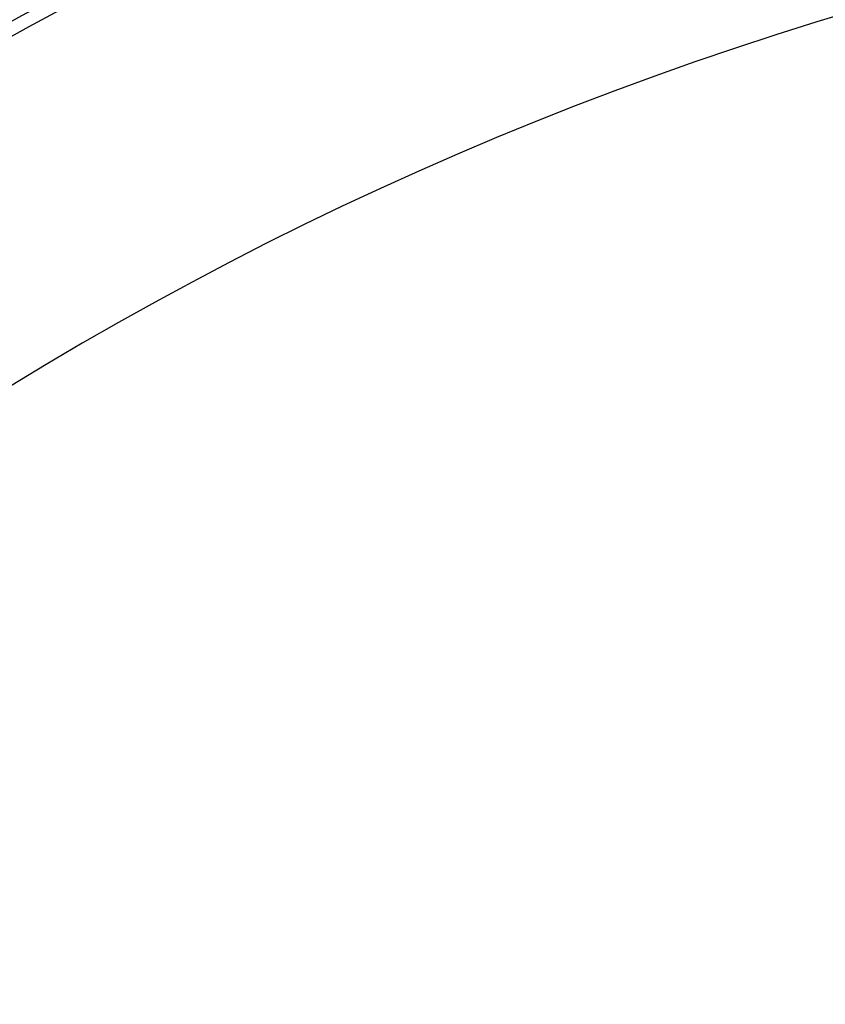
# Model space of a CAD drawing. Header units: millimetres. Extents: x 0 to 297, y 0 to 210.
# Tile 367 of 446: x 237.28 to 239.09, y 159.81 to 162.02. Entities that reach past the tile are written whole.
import ezdxf

# ---------------------------------------------------------------- set-up
doc = ezdxf.new("R2010")
doc.units = ezdxf.units.MM
doc.header["$LTSCALE"] = 16.335
doc.layers.get('0').update_dxf_attribs({"linetype": 'CONTINUOUS'})
doc.layers.add('AXES_REF', color=7, linetype='CONTINUOUS')

msp = doc.modelspace()

# ---------------------------------------------------------------- linework, layer by layer
at = {"color": 7, "linetype": 'Continuous'}
for radius in [8.7262, 8.7255, 8.6696]:
    msp.add_circle((241.415, 154.4106), radius, dxfattribs=at)
msp.add_arc((241.415, 154.4106), 8.64, 278.27713, 261.72287, dxfattribs=at)
at = {"layer": 'AXES_REF', "color": 9, "linetype": 'Continuous'}
msp.add_arc((241.415, 154.4106), 7.9601, 94.41181, 85.58819, dxfattribs=at)

doc.saveas('drawing.dxf')
